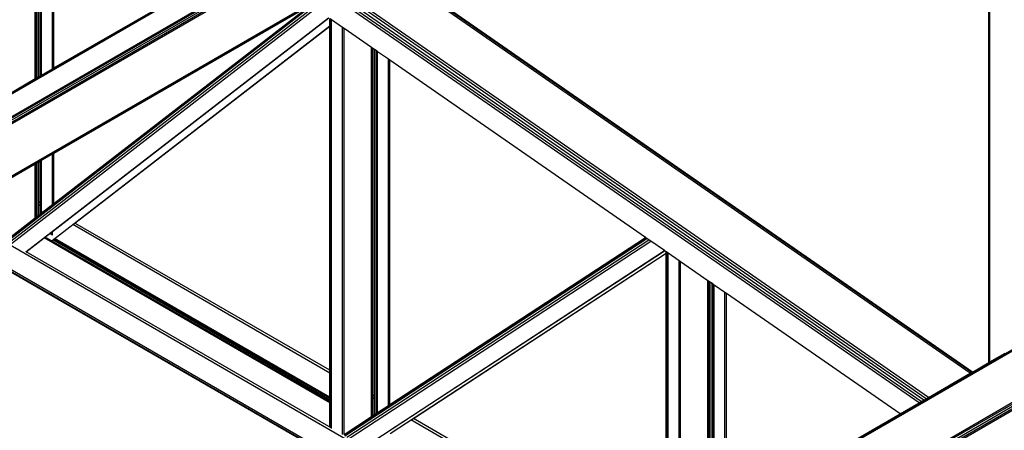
# Model space of a CAD drawing. Header units: millimetres. Extents: x 10 to 1250, y -62 to 528.
# Tile 764 of 909: x 624.691 to 626.31, y 520.796 to 521.47. Entities that reach past the tile are written whole.
import ezdxf

# ---------------------------------------------------------------- set-up
doc = ezdxf.new("R2010")
doc.units = ezdxf.units.MM
doc.header["$LTSCALE"] = 0.05

msp = doc.modelspace()

# ---------------------------------------------------------------- linework, layer by layer
at = {"color": 8}
for p, q in [((626.2844, 520.9071), (626.2844, 522.1099)), ((626.2849, 520.9074), (626.2849, 522.1085)), ((626.2863, 520.9082), (626.2863, 522.1073)), ((624.7171, 521.3736), (624.7171, 521.8076)), ((624.7181, 521.3741), (624.7181, 521.8069)), ((624.7195, 521.3749), (624.7195, 521.806)), ((624.7222, 521.3765), (624.7222, 521.8041)), ((624.725, 521.3781), (624.725, 521.8022)), ((624.7264, 521.3789), (624.7264, 521.8012)), ((624.7273, 521.3795), (624.7273, 521.8005)), ((624.7451, 521.3898), (624.7451, 521.7882)), ((624.7477, 521.3912), (624.7477, 521.7864)), ((622.4258, 520.0501), (625.1788, 521.6395)), ((622.4278, 520.0494), (625.1788, 521.6376)), ((622.4599, 520.0308), (625.2049, 521.6156)), ((622.4619, 520.0292), (625.2076, 521.6145)), ((622.4636, 520.027), (625.2097, 521.6125)), ((622.4647, 520.0244), (625.2125, 521.6109)), ((622.4651, 520.0219), (625.2127, 521.6082)), ((624.7477, 521.3912), (625.0588, 521.5709)), ((626.2576, 520.8916), (625.305, 521.5516)), ((626.2566, 520.891), (625.305, 521.5503)), ((626.254, 520.8896), (625.305, 521.5471)), ((624.595, 519.931), (627.3718, 521.5342)), ((624.5972, 519.9302), (627.374, 521.5334)), ((622.5094, 519.9614), (625.1996, 521.5146)), ((626.1699, 520.841), (625.1992, 521.5135)), ((626.1733, 520.843), (625.2001, 521.5172)), ((626.1775, 520.8454), (625.2018, 521.5213)), ((626.1817, 520.8478), (625.2044, 521.5249)), ((626.1853, 520.8499), (625.2075, 521.5273)), ((622.5108, 519.9604), (625.1991, 521.5125)), ((624.6706, 519.8878), (627.4474, 521.491)), ((624.6719, 521.1071), (625.1713, 521.4929)), ((624.6722, 521.1098), (625.1697, 521.4941)), ((624.6728, 519.8861), (627.4496, 521.4893)), ((624.6746, 521.1051), (625.1741, 521.491)), ((624.6747, 519.8836), (627.4515, 521.4868)), ((624.6759, 519.8807), (627.4527, 521.4839)), ((624.6763, 519.878), (627.4531, 521.4812)), ((624.6778, 521.1026), (625.1776, 521.4886)), ((624.7477, 521.2512), (625.169, 521.4945)), ((624.7477, 521.1686), (625.1693, 521.4943)), ((624.7013, 521.089), (625.1992, 521.4736)), ((624.7451, 521.1224), (625.1995, 521.4734)), ((625.201, 521.4603), (625.201, 521.4723)), ((625.2019, 521.461), (625.2019, 521.4718)), ((625.2042, 521.4702), (625.2019, 521.4718)), ((625.2042, 521.4628), (625.2042, 521.4702)), ((625.222, 521.4578), (625.2042, 521.4702)), ((624.7446, 521.1077), (625.201, 521.4603)), ((624.7823, 521.1363), (625.201, 521.4598)), ((625.201, 521.4598), (625.201, 521.4603)), ((625.201, 520.8946), (625.201, 521.4598)), ((625.2019, 521.461), (625.2042, 521.4628)), ((625.2019, 521.4605), (625.2042, 521.4623)), ((625.2019, 521.4605), (625.2019, 521.461)), ((625.2019, 520.8941), (625.2019, 521.4605)), ((625.2042, 521.4623), (625.2042, 521.4628)), ((625.2042, 520.8927), (625.2042, 521.4623)), ((625.222, 520.7891), (625.222, 521.4578)), ((625.2246, 521.456), (625.222, 521.4578)), ((625.2246, 520.7891), (625.2246, 521.456)), ((625.2695, 521.4249), (625.2246, 521.456)), ((625.2695, 520.8185), (625.2695, 521.4249)), ((625.2719, 521.4233), (625.2695, 521.4249)), ((625.2719, 520.8537), (625.2719, 521.4233)), ((625.2746, 521.4214), (625.2719, 521.4233)), ((625.2746, 520.8521), (625.2746, 521.4214)), ((625.2774, 521.4195), (625.2746, 521.4214)), ((625.2774, 520.8505), (625.2774, 521.4195)), ((625.2788, 521.4185), (625.2774, 521.4195)), ((625.2788, 520.8497), (625.2788, 521.4185)), ((625.2797, 521.4178), (625.2788, 521.4185)), ((625.2797, 520.8491), (625.2797, 521.4178)), ((625.2975, 521.4055), (625.2797, 521.4178)), ((625.2975, 520.8388), (625.2975, 521.4055)), ((625.3001, 521.4037), (625.2975, 521.4055)), ((625.3001, 520.8385), (625.3001, 521.4037)), ((625.7199, 521.1128), (625.3001, 521.4037)), ((624.7273, 521.3795), (624.7451, 521.3898)), ((624.7451, 521.3898), (624.7477, 521.3912)), ((624.6722, 521.3476), (624.7171, 521.3736)), ((624.7171, 521.3736), (624.7181, 521.3741)), ((624.7181, 521.3741), (624.7195, 521.3749)), ((624.7195, 521.3749), (624.7222, 521.3765)), ((624.7222, 521.3765), (624.725, 521.3781)), ((624.725, 521.3781), (624.7264, 521.3789)), ((624.7264, 521.3789), (624.7273, 521.3795)), ((624.7222, 521.2365), (624.725, 521.2381)), ((624.725, 521.2381), (624.7264, 521.2389)), ((624.725, 521.1694), (624.725, 521.2381)), ((624.7264, 521.2389), (624.7273, 521.2395)), ((624.7264, 521.1686), (624.7264, 521.2389)), ((624.7273, 521.2395), (624.7451, 521.2498)), ((624.7273, 521.1681), (624.7273, 521.2395)), ((624.7451, 521.2498), (624.7477, 521.2512)), ((624.7451, 521.1666), (624.7451, 521.2498)), ((624.7477, 521.1686), (624.7477, 521.2512)), ((624.6722, 521.2076), (624.7171, 521.2336)), ((624.7171, 521.2336), (624.7181, 521.2342)), ((624.7171, 521.1739), (624.7171, 521.2336)), ((624.7181, 521.2342), (624.7195, 521.235)), ((624.7181, 521.1734), (624.7181, 521.2342)), ((624.7195, 521.235), (624.7222, 521.2365)), ((624.7195, 521.1726), (624.7195, 521.235)), ((624.7222, 521.171), (624.7222, 521.2365)), ((624.7181, 521.1734), (624.7171, 521.1739)), ((624.7171, 521.1693), (624.7171, 521.1739)), ((624.7195, 521.1726), (624.7181, 521.1734)), ((624.7181, 521.1687), (624.7181, 521.1734)), ((624.7181, 521.1687), (624.7171, 521.1693)), ((624.7171, 521.145), (624.7171, 521.1693)), ((624.7195, 521.1679), (624.7181, 521.1687)), ((624.7181, 521.1457), (624.7181, 521.1687)), ((624.7195, 521.1679), (624.7195, 521.1726)), ((624.7195, 521.1468), (624.7195, 521.1679)), ((624.725, 521.1694), (624.7222, 521.171)), ((624.7222, 521.1663), (624.7222, 521.171)), ((624.725, 521.1647), (624.7222, 521.1663)), ((624.7222, 521.1489), (624.7222, 521.1663)), ((624.7264, 521.1686), (624.725, 521.1694)), ((624.725, 521.1647), (624.725, 521.1694)), ((624.7273, 521.1634), (624.725, 521.1647)), ((624.725, 521.1511), (624.725, 521.1647)), ((624.7264, 521.164), (624.7264, 521.1686)), ((624.7273, 521.1681), (624.7264, 521.1686)), ((624.7273, 521.1634), (624.7273, 521.1681)), ((624.7273, 521.1529), (624.7451, 521.1666)), ((624.7273, 521.1529), (624.7273, 521.1634)), ((624.7451, 521.1666), (624.7477, 521.1686)), ((625.647, 520.5391), (624.5806, 521.1548)), ((624.6722, 521.1103), (624.7171, 521.145)), ((624.7171, 521.145), (624.7181, 521.1457)), ((624.7181, 521.1457), (624.7195, 521.1468)), ((624.7195, 521.1468), (624.7222, 521.1489)), ((624.7222, 521.1489), (624.725, 521.1511)), ((624.725, 521.1511), (624.7273, 521.1529)), ((625.6102, 520.5178), (624.5438, 521.1335)), ((625.6127, 520.5193), (624.5463, 521.1349)), ((625.201, 520.8899), (624.7787, 521.1337)), ((624.7794, 521.1341), (624.7823, 521.1363)), ((625.201, 520.8946), (624.7823, 521.1363)), ((624.7022, 521.0892), (624.7316, 521.1119)), ((624.7316, 521.1119), (624.7332, 521.1132)), ((625.201, 520.8409), (624.7316, 521.1119)), ((624.7332, 521.1132), (624.7345, 521.1141)), ((625.201, 520.843), (624.7332, 521.1132)), ((624.7345, 521.1141), (624.7407, 521.1189)), ((624.735, 521.1132), (624.7345, 521.1141)), ((624.7407, 521.1189), (624.7451, 521.1224)), ((624.7451, 521.1163), (624.7407, 521.1189)), ((624.7451, 521.1163), (624.7451, 521.1224)), ((625.201, 520.8456), (624.7457, 521.1085)), ((625.201, 520.8481), (624.7477, 521.1098)), ((625.201, 520.8502), (624.7493, 521.111)), ((625.2246, 520.7883), (625.7205, 521.1124)), ((625.2261, 520.7868), (625.7224, 521.1111)), ((625.2294, 520.7848), (625.7255, 521.109)), ((625.3001, 520.8385), (625.7199, 521.1128)), ((625.7205, 521.1124), (625.7199, 521.1128)), ((625.7224, 521.1111), (625.7205, 521.1124)), ((625.7255, 521.109), (625.7224, 521.1111)), ((625.7291, 521.1065), (625.7255, 521.109)), ((625.2328, 520.7822), (625.7291, 521.1065)), ((625.7514, 521.091), (625.7291, 521.1065)), ((624.7022, 521.0892), (624.7019, 521.0894)), ((625.1995, 520.8021), (624.7022, 521.0892)), ((625.2579, 520.7684), (625.7514, 521.091)), ((625.2958, 520.7931), (625.7516, 521.0909)), ((625.3003, 520.7905), (625.7543, 521.0871)), ((625.3385, 520.8152), (625.7543, 521.087)), ((625.7516, 521.0909), (625.7514, 521.091)), ((625.7543, 521.089), (625.7516, 521.0909)), ((625.7543, 521.0871), (625.7543, 521.089)), ((625.7551, 521.0885), (625.7543, 521.089)), ((625.7543, 521.0871), (625.7551, 521.0877)), ((625.7543, 521.087), (625.7551, 521.0875)), ((625.7543, 521.087), (625.7543, 521.0871)), ((625.7543, 520.601), (625.7543, 521.087)), ((625.7551, 521.0877), (625.7551, 521.0885)), ((625.7574, 521.0869), (625.7551, 521.0885)), ((625.7551, 521.0875), (625.7551, 521.0877)), ((625.7551, 520.6015), (625.7551, 521.0875)), ((625.7574, 520.6029), (625.7574, 521.0869)), ((625.7753, 521.0745), (625.7574, 521.0869)), ((625.1788, 520.7659), (624.6663, 521.0618)), ((625.7753, 520.6131), (625.7753, 521.0745)), ((625.7778, 521.0727), (625.7753, 521.0745)), ((625.7778, 520.6146), (625.7778, 521.0727)), ((625.8228, 521.0416), (625.7778, 521.0727)), ((625.8228, 520.6406), (625.8228, 521.0416)), ((625.8237, 521.0409), (625.8228, 521.0416)), ((625.8237, 520.6411), (625.8237, 521.0409)), ((625.8251, 521.04), (625.8237, 521.0409)), ((625.8251, 520.6419), (625.8251, 521.04)), ((625.8279, 521.0381), (625.8251, 521.04)), ((625.8279, 520.6435), (625.8279, 521.0381)), ((625.8306, 521.0362), (625.8279, 521.0381)), ((625.8306, 520.6451), (625.8306, 521.0362)), ((625.833, 521.0345), (625.8306, 521.0362)), ((625.833, 520.6465), (625.833, 521.0345)), ((625.8508, 521.0222), (625.833, 521.0345)), ((625.8508, 520.6567), (625.8508, 521.0222)), ((625.8533, 521.0204), (625.8508, 521.0222)), ((625.8533, 520.6582), (625.8533, 521.0204)), ((626.1385, 520.8229), (625.8533, 521.0204)), ((626.2863, 520.9082), (626.3112, 520.9226)), ((626.2576, 520.8916), (626.2844, 520.9071)), ((626.2844, 520.9071), (626.2849, 520.9074)), ((626.2849, 520.9074), (626.2863, 520.9082)), ((625.201, 520.8899), (625.201, 520.8946)), ((625.201, 520.8502), (625.201, 520.8899)), ((625.2042, 520.8927), (625.2019, 520.8941)), ((625.2019, 520.8894), (625.2019, 520.8941)), ((625.2042, 520.8881), (625.2019, 520.8894)), ((625.2019, 520.8498), (625.2019, 520.8894)), ((625.2042, 520.8881), (625.2042, 520.8927)), ((625.2042, 520.8484), (625.2042, 520.8881)), ((626.1853, 520.8499), (626.254, 520.8896)), ((626.254, 520.8896), (626.2566, 520.891)), ((626.2566, 520.891), (626.2576, 520.8916)), ((625.201, 520.8481), (625.201, 520.8502)), ((625.2042, 520.8484), (625.2019, 520.8498)), ((625.2019, 520.8476), (625.2019, 520.8498)), ((625.2746, 520.8521), (625.2719, 520.8537)), ((625.2719, 520.849), (625.2719, 520.8537)), ((625.2746, 520.8474), (625.2746, 520.8521)), ((625.2788, 520.8497), (625.2774, 520.8505)), ((625.2774, 520.8458), (625.2774, 520.8505)), ((625.2797, 520.8491), (625.2788, 520.8497)), ((625.2788, 520.8451), (625.2788, 520.8497)), ((625.2797, 520.8445), (625.2797, 520.8491)), ((626.1817, 520.8478), (626.1853, 520.8499)), ((625.201, 520.8456), (625.201, 520.8481)), ((625.201, 520.843), (625.201, 520.8456)), ((625.201, 520.8409), (625.201, 520.843)), ((625.201, 520.8031), (625.201, 520.8409)), ((625.2042, 520.8463), (625.2019, 520.8476)), ((625.2019, 520.8451), (625.2019, 520.8476)), ((625.2042, 520.8437), (625.2019, 520.8451)), ((625.2019, 520.8426), (625.2019, 520.8451)), ((625.2042, 520.8412), (625.2019, 520.8426)), ((625.2019, 520.8404), (625.2019, 520.8426)), ((625.2042, 520.8391), (625.2019, 520.8404)), ((625.2019, 520.8035), (625.2019, 520.8404)), ((625.2042, 520.8463), (625.2042, 520.8484)), ((625.2042, 520.8437), (625.2042, 520.8463)), ((625.2042, 520.8412), (625.2042, 520.8437)), ((625.2042, 520.8391), (625.2042, 520.8412)), ((625.2042, 520.8049), (625.2042, 520.8391)), ((625.2746, 520.8474), (625.2719, 520.849)), ((625.2719, 520.82), (625.2719, 520.849)), ((625.2746, 520.8218), (625.2746, 520.8474)), ((625.2797, 520.8445), (625.2774, 520.8458)), ((625.2774, 520.8236), (625.2774, 520.8458)), ((625.2797, 520.8252), (625.2797, 520.8445)), ((625.2797, 520.8252), (625.2975, 520.8368)), ((625.2992, 520.8379), (625.2975, 520.8388)), ((625.2975, 520.8368), (625.2975, 520.8388)), ((625.2975, 520.8368), (625.2992, 520.8379)), ((625.2992, 520.8379), (625.3001, 520.8385)), ((626.1385, 520.8229), (626.1699, 520.841)), ((626.1699, 520.841), (626.1733, 520.843)), ((626.1733, 520.843), (626.1775, 520.8454)), ((626.1775, 520.8454), (626.1817, 520.8478)), ((625.2246, 520.7891), (625.2695, 520.8185)), ((625.2695, 520.8185), (625.2719, 520.82)), ((625.2719, 520.82), (625.2746, 520.8218)), ((625.2746, 520.8218), (625.2774, 520.8236)), ((625.2774, 520.8236), (625.2797, 520.8252)), ((625.8533, 520.6582), (626.1385, 520.8229)), ((625.201, 520.8031), (625.1995, 520.8021)), ((625.201, 520.8012), (625.1995, 520.8021)), ((625.201, 520.8012), (625.201, 520.8031)), ((625.2018, 520.8008), (625.201, 520.8012)), ((625.2018, 520.8008), (625.2019, 520.8009)), ((625.2019, 520.8007), (625.2018, 520.8008)), ((625.2042, 520.8049), (625.2019, 520.8035)), ((625.2019, 520.8009), (625.2019, 520.8035)), ((625.2019, 520.8009), (625.2042, 520.8023)), ((625.2042, 520.7994), (625.2019, 520.8008)), ((625.2042, 520.8023), (625.2042, 520.8049)), ((625.2042, 520.7994), (625.2042, 520.8023)), ((625.7278, 520.5858), (625.3346, 520.8128)), ((625.3353, 520.8131), (625.3385, 520.8152)), ((625.7319, 520.5881), (625.3385, 520.8152)), ((625.2042, 520.7987), (625.2042, 520.7994))]:
    msp.add_line(p, q, dxfattribs=at)

doc.saveas('drawing.dxf')
